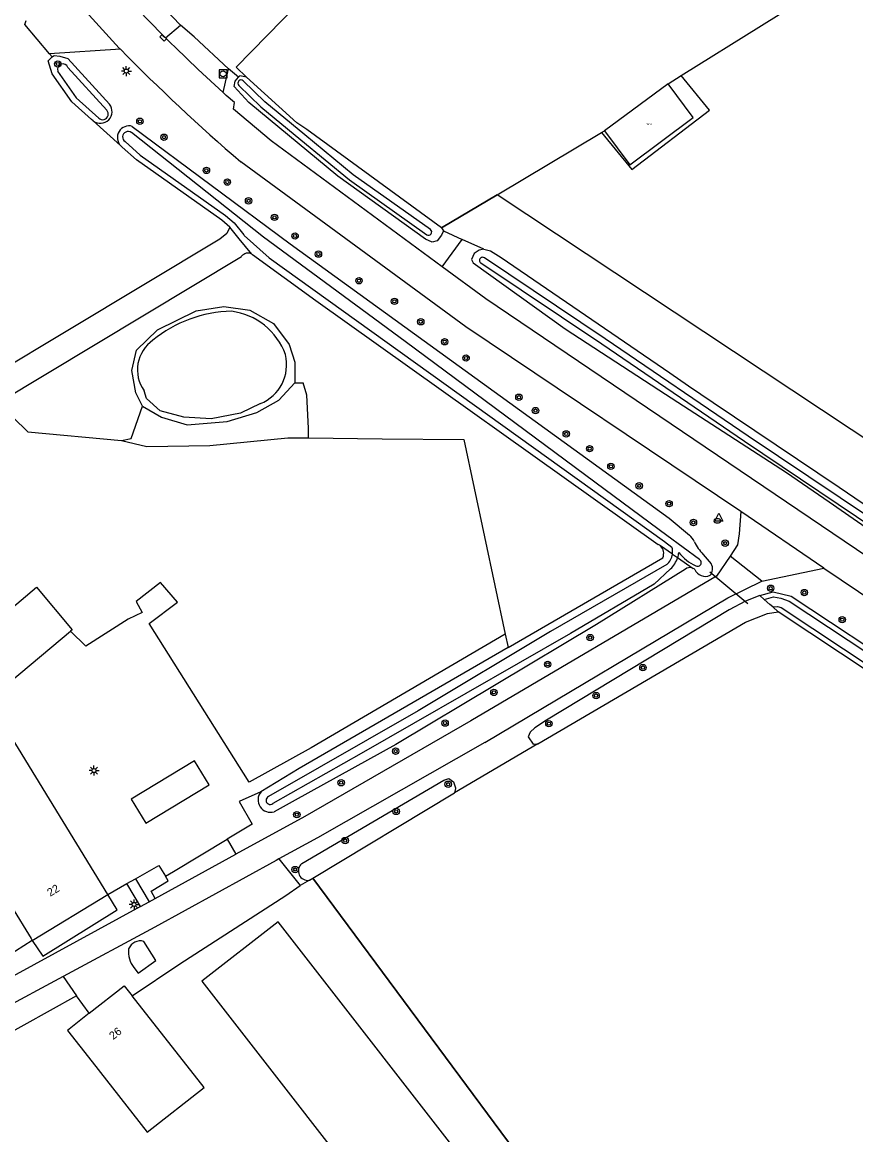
# Model space of a CAD drawing. Extents: x 140000 to 143000, y 403500 to 406000.
# Drawn here: x 142199.3 to 142303.4, y 403637.4 to 403776.5 of the extents above; entities that cross this region are included whole.
import ezdxf

# ---------------------------------------------------------------- set-up
doc = ezdxf.new("R2010")
doc.units = 0
for name, color, linetype in [('gg-afsc-erfafscheiding', 7, 'Continuous'), ('gg-afsc-hekwerk', 7, 'Continuous'), ('gg-afsc-muur', 7, 'Continuous'), ('gg-anno-huisnummerreeks BGT', 7, 'Continuous'), ('gg-bbg-bijgebouw', 7, 'Continuous'), ('gg-bbg-gedigitaliseerde bebouwing', 7, 'Continuous'), ('gg-bbg-hoofdgebouw', 7, 'Continuous'), ('gg-knt-bronhoudergrens', 7, 'Continuous'), ('gg-knt-onverhard', 7, 'Continuous'), ('gg-knt-verharding', 7, 'Continuous'), ('gg-knt-verharding nz', 7, 'Continuous'), ('gg-kntw-bovenkant insteek waterloop', 7, 'Continuous'), ('gg-kntw-waterlijn', 7, 'Continuous'), ('gg-kwrk-duiker nz buis', 7, 'Continuous'), ('gt-grn-groengrens', 7, 'Continuous'), ('gt-grn-groengrens NZ', 7, 'Continuous'), ('gt-grn-vlakafsluiter', 7, 'Continuous'), ('gt-symb-boom', 7, 'Continuous'), ('gt-symb-brandkraan', 7, 'Continuous'), ('gt-symb-kolk', 7, 'Continuous'), ('gt-symb-lichtmast', 7, 'Continuous'), ('gt-symb-rioolschacht', 7, 'Continuous'), ('gt-symb-waterafsluiter', 7, 'Continuous'), ('gx-grn-maaiveld', 7, 'Continuous'), ('kenmerkpunt-x pandkandidaat', 7, 'Continuous')]:
    doc.layers.add(name, color=color, linetype=linetype)

# ---------------------------------------------------------------- blocks, each defined once
blk = doc.blocks.new('gt0-BOOM')
at = {"layer": 'gt-symb-boom'}
for radius in [0.4, 0.2]:
    blk.add_circle((0, 0), radius, dxfattribs=at)
blk = doc.blocks.new('gt0-BR')
at = {"layer": 'gt-symb-brandkraan'}
for centre, radius, start, end in [((-0.24, 0), 0.206, 107.5669, 252.4331), ((0.6, -2.66), 3, 106.892, 107.5669), ((0, -0.69), 0.938, 73.108, 106.892), ((-0.6, -2.66), 3, 72.4331, 73.108), ((0.24, 0), 0.206, 287.567, 72.4331), ((0.6, 2.66), 3, 252.4331, 253.108), ((0, 0.69), 0.938, 253.108, 286.8921), ((-0.6, 2.66), 3, 286.8921, 287.567)]:
    blk.add_arc(centre, radius, start, end, dxfattribs=at)
blk = doc.blocks.new('gt0-WAFSL')
at = {"layer": 'gt-symb-waterafsluiter'}
for p, q in [((-0.5, -0.33), (0, 0.67)), ((0, 0.67), (0.5, -0.33)), ((0.5, -0.33), (-0.5, -0.33))]:
    blk.add_line(p, q, dxfattribs=at)
blk = doc.blocks.new('gt0-RS')
at = {"layer": 'gt-symb-rioolschacht'}
blk.add_lwpolyline([(-0.5, -0.5), (0.5, -0.5), (0.5, 0.5), (-0.5, 0.5)], close=True, dxfattribs=at)
blk.add_circle((0, 0), 0.375, dxfattribs=at)
blk = doc.blocks.new('gt0-LMAST')
at = {"layer": 'gt-symb-lichtmast'}
for p, q in [((-0.18, 0.17), (-0.45, 0.44)), ((-0.01, 0.25), (-0.01, 0.62)), ((0.17, 0.17), (0.44, 0.44)), ((-0.26, 0), (-0.63, 0)), ((-0.18, -0.18), (-0.45, -0.45)), ((-0.01, -0.25), (-0.01, -0.63)), ((0.44, -0.45), (0.17, -0.18)), ((0.24, 0), (0.62, 0))]:
    blk.add_line(p, q, dxfattribs=at)
blk.add_circle((-0.01, 0), 0.25, dxfattribs=at)
blk = doc.blocks.new('gt0-KOLK')
at = {"layer": 'gt-symb-kolk'}
blk.add_lwpolyline([(0, 0), (0.38, 0), (0.38, 0.4), (-0.37, 0.4), (-0.37, 0), (0, 0)], dxfattribs=at)

msp = doc.modelspace()

# ---------------------------------------------------------------- linework, layer by layer
at = {"layer": 'gg-afsc-erfafscheiding'}
for p, q in [((142203.02, 403772.16), (142202.69, 403772.53)), ((142211.54, 403761.07), (142208.13, 403764.15)), ((142231.35, 403671.91), (142234.01, 403668.59)), ((142235.16, 403669.25), (142234.01, 403668.59)), ((142209.97, 403667.49), (142212.34, 403668.83)), ((142200.52, 403661.71), (142196.29, 403659.05)), ((142204.36, 403657.23), (142206.06, 403654.82)), ((142206.06, 403654.82), (142183.9, 403642.45)), ((142207.62, 403652.62), (142206.06, 403654.82))]:
    msp.add_line(p, q, dxfattribs=at)
for points in [[(142226.38, 403679.1), (142228.01, 403676.25), (142224.86, 403674.37)], [(142213.4, 403669.44), (142216.34, 403671.11), (142217.15, 403669.76)], [(142213, 403654.81), (142218.95, 403658.8), (142232.21, 403667.35), (142234.01, 403668.59)], [(142200.52, 403661.71), (142201.83, 403659.78), (142211.14, 403665.57), (142209.97, 403667.49)], [(142213.21, 403658.34), (142213.74, 403657.64), (142215.97, 403659.23), (142214.48, 403661.6)]]:
    msp.add_lwpolyline(points, dxfattribs=at)
for centre, radius, start, end in [((142215.75, 403660.29), 3.21, 173.2684, 217.5287), ((142214.03, 403660.09), 1.58, 73.6866, 158.2858)]:
    msp.add_arc(centre, radius, start, end, dxfattribs=at)
at = {"layer": 'gg-afsc-hekwerk'}
msp.add_lwpolyline([(142235.58, 403669.5), (142263.48, 403631.85), (142231.06, 403607.43)], dxfattribs=at)
at = {"layer": 'gg-afsc-muur'}
for p, q in [((142279.99, 403768.79), (142281.63, 403769.82)), ((142258.61, 403754.93), (142271.66, 403762.69)), ((142271.66, 403762.69), (142272.04, 403762.92)), ((142251.67, 403750.81), (142258.61, 403754.93))]:
    msp.add_line(p, q, dxfattribs=at)
msp.add_lwpolyline([(142281.63, 403769.82), (142301.68, 403782.37), (142300.89, 403783.76)], dxfattribs=at)
at = {"layer": 'gg-bbg-bijgebouw'}
for points in [[(142193.32, 403699.4), (142201.03, 403705.88), (142205.5, 403700.55), (142205.3, 403700.39)], [(142193.32, 403699.4), (142197.78, 403694.08), (142205.3, 403700.39)], [(142212.88, 403679.38), (142214.7, 403676.38), (142222.61, 403681.17), (142220.8, 403684.16), (142212.88, 403679.38)], [(142257.31, 403630.52), (142231.23, 403664.04), (142221.71, 403656.63), (142247.79, 403623.11), (142257.31, 403630.52)]]:
    msp.add_lwpolyline(points, dxfattribs=at)
at = {"layer": 'gg-bbg-gedigitaliseerde bebouwing'}
msp.add_line((142209.97, 403667.49), (142197.1, 403688.52), dxfattribs=at)
msp.add_lwpolyline([(142186.97, 403682.02), (142194, 403670.52), (142194.83, 403671.02), (142197.91, 403665.98), (142200.37, 403661.95), (142200.52, 403661.71)], dxfattribs=at)
at = {"layer": 'gg-bbg-hoofdgebouw'}
msp.add_line((142200.52, 403661.71), (142209.97, 403667.49), dxfattribs=at)
for points in [[(142207.62, 403652.62), (142212.01, 403656.07), (142213, 403654.81)], [(142207.62, 403652.62), (142204.9, 403650.49), (142207.99, 403646.56), (142214.89, 403637.76), (142222, 403643.34), (142213, 403654.81)]]:
    msp.add_lwpolyline(points, dxfattribs=at)
at = {"layer": 'gg-knt-bronhoudergrens'}
for p, q in [((142233.35, 403731.42), (142234.38, 403731.43)), ((142259.62, 403700.02), (142259.98, 403698.35)), ((142263.69, 403686.28), (142253.27, 403680.17)), ((142229.1, 403680.31), (142226.38, 403679.1))]:
    msp.add_line(p, q, dxfattribs=at)
for points in [[(142235.05, 403724.54), (142235.04, 403725.74), (142234.81, 403729.89), (142234.38, 403731.43)], [(142196.22, 403728.93), (142199.98, 403725.29), (142211.65, 403724.2)], [(142211.65, 403724.2), (142212.87, 403724.47), (142214.3, 403728.51)], [(142211.65, 403724.2), (142214.85, 403723.45), (142222.7, 403723.58), (142232.45, 403724.54), (142235.05, 403724.54)], [(142235.05, 403724.54), (142244.26, 403724.4), (142254.44, 403724.34), (142259.62, 403700.02)], [(142259.62, 403700.02), (142235.39, 403685.79), (142227.61, 403681.49), (142215.11, 403701.33), (142218.67, 403704), (142216.56, 403706.46), (142213.49, 403704.07), (142214.24, 403702.71), (142212.52, 403701.87), (142207.23, 403698.49), (142205.3, 403700.39)]]:
    msp.add_lwpolyline(points, dxfattribs=at)
at = {"layer": 'gg-knt-onverhard'}
for points in [[(142227.28, 403769.63), (142226.01, 403770.86), (142239.55, 403784.76), (142241.61, 403783.36), (142243.48, 403785.35), (142256.51, 403778.03), (142264.04, 403786.6), (142265.14, 403794.16), (142276.57, 403804.14), (142283.25, 403809.27)], [(142258.61, 403754.93), (142271.66, 403762.69), (142275.43, 403758.08), (142285.16, 403765.48), (142281.63, 403769.82), (142301.68, 403782.37), (142300.89, 403783.76)], [(142138.06, 403603.9), (142144.05, 403604.19), (142163.49, 403585.54), (142169.9, 403585.87), (142175.78, 403591.22), (142178.52, 403597.66), (142201.5, 403619.6), (142206.68, 403613.6), (142216.62, 403623.36), (142221.24, 403617.87), (142231.06, 403607.43), (142263.48, 403631.85), (142235.58, 403669.5)]]:
    msp.add_lwpolyline(points, dxfattribs=at)
at = {"layer": 'gg-knt-verharding'}
for p, q in [((142217.15, 403774.54), (142219.04, 403776.14)), ((142211.53, 403773.11), (142202.69, 403772.53)), ((142224.36, 403767.72), (142225.05, 403770.68)), ((142291.71, 403706.65), (142287.73, 403709.76)), ((142291.71, 403706.65), (142299.46, 403708.24)), ((142224.86, 403674.37), (142225.97, 403672.51)), ((142215.89, 403666.99), (142225.97, 403672.51)), ((142212.34, 403668.83), (142213.4, 403669.44)), ((142213.4, 403669.44), (142215.12, 403666.57)), ((142214.05, 403665.99), (142212.34, 403668.83)), ((142214.05, 403665.99), (142215.12, 403666.57)), ((142215.12, 403666.57), (142215.89, 403666.99)), ((142214.05, 403665.99), (142198.04, 403657.23))]:
    msp.add_line(p, q, dxfattribs=at)
for points in [[(142202.69, 403772.53), (142199.57, 403776.22), (142199.77, 403776.72)], [(142225.05, 403770.68), (142220.73, 403774.67), (142219.04, 403776.14)], [(142251.73, 403745.93), (142230.36, 403761.65), (142225.66, 403765.61), (142225.78, 403766.45), (142224.76, 403767.35), (142224.36, 403767.72)], [(142289.07, 403715.32), (142254.68, 403738.42), (142226.58, 403759.03)], [(142359.7, 403672.7), (142330.92, 403692.04), (142257.18, 403741.92), (142251.73, 403745.93)], [(142289.07, 403715.32), (142288.87, 403712.56), (142288.67, 403711.17), (142287.73, 403709.76)], [(142287.73, 403709.76), (142286.01, 403707.27), (142255.33, 403689.17)], [(142299.46, 403708.24), (142361.76, 403666.29), (142402.14, 403638.98)], [(142257.06, 403686.47), (142287.46, 403704.54), (142291.71, 403706.65)], [(142255.33, 403689.17), (142234.56, 403677.2), (142225.97, 403672.51)], [(142257.06, 403686.47), (142236.16, 403674.55), (142231.35, 403671.91)], [(142217.15, 403669.76), (142218.15, 403670.36), (142224.86, 403674.37)], [(142231.35, 403671.91), (142231, 403671.71), (142215.85, 403663.39), (142204.36, 403657.23)], [(142215.89, 403666.99), (142215.36, 403667.88), (142217.51, 403669.16), (142217.15, 403669.76)], [(142204.36, 403657.23), (142196.3, 403652.9), (142183.35, 403645.76)]]:
    msp.add_lwpolyline(points, dxfattribs=at)
for centre, radius, start, end in [((142347.4, 403904.6), 184.06, 219.4938, 224.9578), ((142393.13, 403952.15), 255.02, 224.5926, 229.225)]:
    msp.add_arc(centre, radius, start, end, dxfattribs=at)
at = {"layer": 'gg-knt-verharding nz'}
msp.add_line((142299.46, 403708.24), (142289.07, 403715.32), dxfattribs=at)
for points in [[(142202.39, 403783.33), (142203.91, 403781.53), (142207.61, 403777.36), (142211.39, 403773.25), (142211.47, 403773.17), (142211.53, 403773.11)], [(142224.36, 403767.72), (142221.23, 403770.59), (142218.4, 403773.33), (142217.79, 403773.91), (142217.47, 403774.23), (142217.15, 403774.54)]]:
    msp.add_lwpolyline(points, dxfattribs=at)
at = {"layer": 'gg-kntw-bovenkant insteek waterloop'}
for p, q in [((142251.67, 403750.81), (142251.89, 403750.4)), ((142196.22, 403728.93), (142226.68, 403747.23)), ((142259.98, 403698.35), (142279.32, 403709.56)), ((142284.34, 403709.97), (142285.36, 403708.78)), ((142235.58, 403669.5), (142253.27, 403680.17)), ((142235.16, 403669.25), (142235.58, 403669.5))]:
    msp.add_line(p, q, dxfattribs=at)
for points in [[(142208.13, 403764.15), (142207.94, 403764.32), (142205.45, 403766.54), (142203, 403770.03), (142202.52, 403771.67), (142202.87, 403772.05), (142203.02, 403772.16)], [(142203.02, 403772.16), (142203.27, 403772.33), (142203.95, 403772.25), (142204.98, 403771.97), (142210.17, 403766.24)], [(142251.89, 403750.4), (142251.64, 403749.88), (142251.11, 403749.18), (142250.48, 403749), (142249.64, 403749.38), (142238.69, 403757.27), (142227.59, 403766.47), (142225.74, 403768.45), (142225.87, 403769.14), (142226.3, 403769.62)], [(142227.28, 403769.63), (142226.45, 403769.79), (142226.3, 403769.62)], [(142251.67, 403750.81), (142234.83, 403763.07), (142233.58, 403763.93), (142227.28, 403769.63)], [(142213.01, 403763.47), (142232.73, 403748.8), (142280.12, 403714.49), (142282.64, 403712.4)], [(142225.19, 403750.88), (142224.22, 403751.76), (142213.53, 403759.3), (142211.74, 403760.88), (142211.54, 403761.07)], [(142225.19, 403750.88), (142224.85, 403750.08), (142223.95, 403749.39), (142176.63, 403720.95), (142146.33, 403703.08)], [(142227.97, 403747.49), (142228.03, 403747.46), (142235.96, 403741.71), (142278.75, 403711.23)], [(142256.94, 403748.14), (142256.35, 403748.02), (142255.76, 403747.59), (142255.4, 403746.84), (142255.62, 403746.43), (142267.13, 403738.15), (142278.81, 403730.56), (142281.18, 403729.02), (142294.76, 403720.2), (142300.09, 403716.53), (142303.11, 403714.45), (142307.73, 403711.25)], [(142256.94, 403748.14), (142257.79, 403747.9), (142259.1, 403747.1), (142280.2, 403732.65), (142282.54, 403731.04), (142285.6, 403728.95), (142301.35, 403718.36), (142304.37, 403716.33), (142310.08, 403712.49)], [(142214.3, 403728.51), (142213.46, 403730.15), (142212.98, 403732.95), (142213.56, 403735.49), (142216.15, 403738.03), (142221.02, 403740.41), (142224.46, 403740.94), (142227.69, 403740.52), (142230.65, 403738.83), (142232.61, 403736.23), (142233.35, 403734.01), (142233.35, 403731.42)], [(142214.3, 403728.51), (142216.68, 403727.13), (142219.86, 403726.18), (142224.89, 403726.6), (142228.59, 403727.71), (142231.34, 403729.25), (142233.35, 403731.42)], [(142282.33, 403708.26), (142282.14, 403708.14), (142271.01, 403701.21), (142245.94, 403686.2), (142233.36, 403679.24), (142230.76, 403677.81)], [(142291.45, 403704.86), (142293.12, 403705.29), (142295.36, 403704.76), (142325.1, 403685.11), (142352.32, 403666.83)], [(142291.45, 403704.86), (142289.64, 403704.14), (142287.59, 403703.04), (142264.78, 403689.26), (142263.31, 403688.28), (142262.72, 403687.74), (142262.5, 403687.19), (142263.11, 403686.27), (142263.69, 403686.28)], [(142263.69, 403686.28), (142289.65, 403701.49), (142292.39, 403702.59), (142293.73, 403702.81)], [(142350.88, 403664.69), (142332.8, 403676.88), (142293.73, 403702.81)], [(142259.98, 403698.35), (142233.87, 403683.2), (142229.1, 403680.31)], [(142234.2, 403671.34), (142251.97, 403681.75), (142252.58, 403681.96), (142253.17, 403681.54), (142253.4, 403680.79), (142253.39, 403680.71), (142253.27, 403680.17)]]:
    msp.add_lwpolyline(points, dxfattribs=at)
for centre, radius, start, end in [((142209.02, 403765.32), 1.47, 233.0113, 38.4588), ((142212.62, 403762.06), 1.47, 74.5562, 222.5192), ((142227.47, 403746.62), 1.01, 60.4432, 142.4996), ((142280.87, 403710.46), 2.63, 24.6581, 47.5422), ((142278.09, 403710.03), 1.37, 47.1822, 61.0177), ((142278.13, 403710.09), 1.3, 336.2083, 46.6507), ((142289.91, 403714.92), 7.45, 206.7988, 221.6227), ((142282.69, 403707.36), 0.968, 63.776, 112.0247), ((142282.69, 403707.36), 0.972, 49.0614, 63.8131), ((142284.62, 403708.63), 1.4, 202.4807, 295.4808), ((142284.36, 403708.17), 1.18, 316.9124, 31.4823), ((142230.28, 403679.29), 1.55, 139.085, 288.0191), ((142234.96, 403670.42), 1.19, 129.6327, 279.622)]:
    msp.add_arc(centre, radius, start, end, dxfattribs=at)
at = {"layer": 'gg-kntw-waterlijn'}
for p, q in [((142209.82, 403765.48), (142204.98, 403770.85)), ((142291.45, 403704.86), (142292, 403704.36)), ((142293.73, 403702.81), (142293.06, 403703.41))]:
    msp.add_line(p, q, dxfattribs=at)
for points in [[(142203.69, 403770.36), (142206.01, 403767.04), (142208.83, 403764.51)], [(142250.28, 403750.58), (142240.61, 403757.43), (142234.59, 403762.42), (142229.6, 403766.55), (142226.89, 403769.17)], [(142226.33, 403768.59), (142229.09, 403765.93), (142234.08, 403761.8), (142240.15, 403756.78), (142249.82, 403749.92)], [(142283.9, 403709.33), (142279.84, 403712.34), (142272.13, 403718.04), (142247.1, 403736.57), (142229.43, 403749.63), (142212.9, 403762.69)], [(142212.12, 403761.57), (142213.99, 403759.89), (142224.68, 403752.35), (142225.74, 403751.4), (142226.97, 403749.9), (142227.01, 403749.85), (142230.14, 403747.06), (142279.53, 403711.59), (142280.46, 403710.87)], [(142227.97, 403747.49), (142226.39, 403749.43), (142225.19, 403750.88)], [(142309.05, 403711.95), (142289.98, 403724.77), (142272.13, 403736.93), (142257.02, 403747.04)], [(142308.25, 403711.52), (142289.52, 403724.1), (142271.69, 403736.27), (142256.57, 403746.37)], [(142229.02, 403728.82), (142226.53, 403727.61), (142222.88, 403726.92), (142219.44, 403727.13), (142216.52, 403727.93), (142214.78, 403729.46), (142214.49, 403730.44)], [(142279.82, 403708.7), (142265.29, 403700.36), (142248.76, 403690.43), (142230.05, 403679.71)], [(142280.29, 403708.17), (142278.24, 403706.25), (142267.76, 403700.1), (142241.62, 403685.09), (142230.57, 403678.85)], [(142292, 403704.36), (142293.15, 403704.66), (142294.05, 403704.5), (142295.1, 403704.15), (142324.74, 403684.57), (142351.96, 403666.29)], [(142293.06, 403703.41), (142293.66, 403703.47), (142294.12, 403703.33), (142333.17, 403677.42), (142351.25, 403665.23)]]:
    msp.add_lwpolyline(points, dxfattribs=at)
for centre, radius, start, end in [((142204.34, 403770.59), 0.69, 22.0108, 200.1119), ((142226.61, 403768.87), 0.4, 47.2249, 225.0019), ((142209.33, 403765), 0.692, 224.2986, 44.6469), ((142212.49, 403762.14), 0.682, 53.6756, 236.6844), ((142250.04, 403750.26), 0.4, 236.6068, 52.7172), ((142256.79, 403746.71), 0.4, 54.8756, 237.6647), ((142225.67, 403724.5), 15.86, 90.9545, 129.4508), ((142224.37, 403732.17), 8.26, 19.6333, 82.7634), ((142218.15, 403733.05), 4.49, 124.5683, 215.5515), ((142227.06, 403733.68), 5.24, 291.9779, 13.961), ((142278.42, 403710.29), 2.12, 352.4046, 15.852), ((142278.42, 403710.29), 2.12, 311.3944, 352.4062), ((142277.89, 403710.65), 3.45, 313.8996, 341.6199), ((142277.87, 403710.66), 3.48, 341.737, 352.5617), ((142285.72, 403713.71), 5.63, 218.4689, 246.0396), ((142283.68, 403708.94), 0.449, 237.8208, 59.858), ((142230.24, 403679.24), 0.509, 112.4758, 310.351)]:
    msp.add_arc(centre, radius, start, end, dxfattribs=at)
at = {"layer": 'gg-kwrk-duiker nz buis'}
msp.add_line((142285.19, 403707.78), (142289.96, 403703.86), dxfattribs=at)
at = {"layer": 'gt-grn-groengrens'}
for p, q in [((142226.3, 403769.62), (142225.05, 403770.68)), ((142258.61, 403754.93), (142251.67, 403750.81)), ((142251.73, 403745.93), (142254.24, 403749.34)), ((142256.94, 403748.14), (142254.24, 403749.34))]:
    msp.add_line(p, q, dxfattribs=at)
msp.add_lwpolyline([(142219.04, 403776.14), (142208.99, 403786.61), (142196.69, 403803.68)], dxfattribs=at)
at = {"layer": 'gt-grn-groengrens NZ'}
msp.add_line((142251.89, 403750.4), (142254.24, 403749.34), dxfattribs=at)
at = {"layer": 'gt-grn-vlakafsluiter'}
for p, q in [((142280.52, 403710.01), (142279.02, 403711.04)), ((142280.52, 403710.01), (142281.17, 403709.57)), ((142281.17, 403709.57), (142283.12, 403708.23))]:
    msp.add_line(p, q, dxfattribs=at)
msp.add_lwpolyline([(142293.06, 403703.41), (142292.71, 403703.72), (142292, 403704.36)], dxfattribs=at)
at = {"layer": 'gx-grn-maaiveld'}
msp.add_line((142317.1, 403716.15), (142258.61, 403754.93), dxfattribs=at)
msp.add_lwpolyline([(142283.13, 403764.57), (142279.99, 403768.79), (142272.04, 403762.92), (142275.18, 403758.67), (142283.13, 403764.57)], dxfattribs=at)

# ---------------------------------------------------------------- block references
at = {"layer": 'gt-symb-boom'}
for p in [(142203.71, 403771.27), (142213.97, 403764.11), (142216.98, 403762.12), (142222.28, 403757.97), (142224.9, 403756.51), (142227.55, 403754.17), (142230.79, 403752.1), (142233.36, 403749.77), (142236.28, 403747.51), (142241.35, 403744.18), (142245.78, 403741.61), (142249.07, 403739.05), (142252.05, 403736.55), (142254.73, 403734.53), (142261.33, 403729.62), (142263.41, 403727.95), (142267.25, 403725.04), (142270.17, 403723.19), (142272.83, 403720.99), (142276.36, 403718.55), (142280.1, 403716.32), (142283.14, 403713.96), (142287.11, 403711.38), (142292.8, 403705.75), (142297, 403705.21), (142301.74, 403701.82), (142270.24, 403699.58), (142264.93, 403696.24), (142276.83, 403695.83), (142258.21, 403692.73), (142270.98, 403692.33), (142252.11, 403688.89), (142265.08, 403688.82), (142245.93, 403685.38), (142239.12, 403681.44), (142252.49, 403681.25), (142233.58, 403677.45), (142245.99, 403677.85), (142239.62, 403674.21), (142233.37, 403670.59)]:
    msp.add_blockref('gt0-BOOM', p, dxfattribs=at)
at = {"layer": 'gt-symb-brandkraan'}
msp.add_blockref('gt0-BR', (142286.14, 403714.18), dxfattribs=at)
at = {"layer": 'gt-symb-kolk', "rotation": 134.70898718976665}
msp.add_blockref('gt0-KOLK', (142217.02, 403774.68), dxfattribs=at)
at = {"layer": 'gt-symb-lichtmast'}
for p in [(142212.28, 403770.39), (142208.24, 403682.96), (142213.26, 403666.23)]:
    msp.add_blockref('gt0-LMAST', p, dxfattribs=at)
at = {"layer": 'gt-symb-rioolschacht'}
msp.add_blockref('gt0-RS', (142224.36, 403770.04), dxfattribs=at)
at = {"layer": 'gt-symb-waterafsluiter'}
msp.add_blockref('gt0-WAFSL', (142286.32, 403714.45), dxfattribs=at)

# ---------------------------------------------------------------- texts
at = {"layer": 'gg-anno-huisnummerreeks BGT'}
for s, rotation, p in [('22', 31.5, (142202.76, 403667.18)), ('26', 38.1, (142210.62, 403649.26))]:
    msp.add_text(s, height=1, rotation=rotation, dxfattribs=at).set_placement(p)
at = {"layer": 'kenmerkpunt-x pandkandidaat'}
msp.add_text('PNDK', height=0.2, dxfattribs=at).set_placement((142277.22, 403763.64))

doc.saveas('drawing.dxf')
